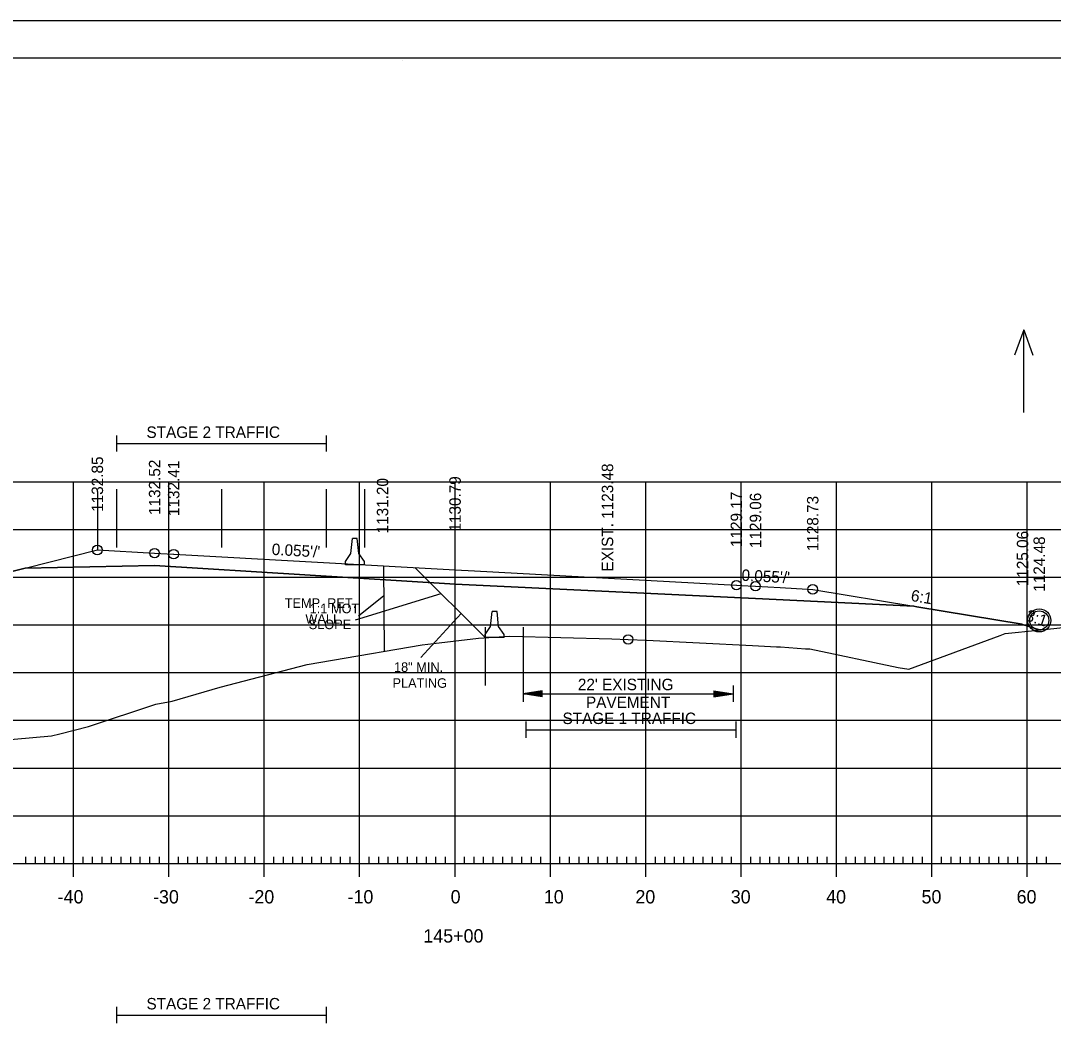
# Model space of a CAD drawing. Extents: x 1322838 to 1324533, y 339903 to 351025.
# Drawn here: x 1323658.2 to 1323766.4, y 343211.1 to 343316.5 of the extents above; entities that cross this region are included whole.
import ezdxf

# ---------------------------------------------------------------- set-up
doc = ezdxf.new("R2010")
doc.units = 0
for name, color, linetype in [('R_Alt Surface', 7, 'Continuous'), ('R_Axis', 7, 'Continuous'), ('R_Axis Annot', 7, 'Continuous'), ('R_Border', 7, 'Continuous'), ('R_Exist Surface', 7, 'Continuous'), ('R_Fin Surface', 7, 'Continuous'), ('R_Fin Surface Annot', 7, 'Continuous'), ('R_Grid', 7, 'Continuous'), ('R_MOT', 7, 'Continuous'), ('R_No Plot', 7, 'Continuous'), ('R_Water', 7, 'Continuous'), ('R_Water Annot', 7, 'Continuous'), ('R_Xsect Elev', 7, 'Continuous')]:
    doc.layers.add(name, color=color, linetype=linetype)

msp = doc.modelspace()

# ---------------------------------------------------------------- linework, layer by layer
at = {"layer": 'R_Alt Surface'}
msp.add_lwpolyline([(1323658.64, 343259.13), (1323672.22, 343259.4), (1323703.72, 343257.46), (1323735.22, 343255.94), (1323751.82, 343255.13)], dxfattribs=at)
at = {"layer": 'R_Axis'}
for p, q in [((1323658.72, 343228.17), (1323658.72, 343228.87)), ((1323659.72, 343228.17), (1323659.72, 343228.87)), ((1323660.72, 343228.17), (1323660.72, 343228.87)), ((1323661.72, 343228.17), (1323661.72, 343228.87)), ((1323662.72, 343228.17), (1323662.72, 343228.87)), ((1323663.72, 343226.77), (1323663.72, 343229.57)), ((1323664.72, 343228.17), (1323664.72, 343228.87)), ((1323665.72, 343228.17), (1323665.72, 343228.87)), ((1323666.72, 343228.17), (1323666.72, 343228.87)), ((1323667.72, 343228.17), (1323667.72, 343228.87)), ((1323668.72, 343228.17), (1323668.72, 343228.87)), ((1323669.72, 343228.17), (1323669.72, 343228.87)), ((1323670.72, 343228.17), (1323670.72, 343228.87)), ((1323671.72, 343228.17), (1323671.72, 343228.87)), ((1323672.72, 343228.17), (1323672.72, 343228.87)), ((1323673.72, 343226.77), (1323673.72, 343229.57)), ((1323674.72, 343228.17), (1323674.72, 343228.87)), ((1323675.72, 343228.17), (1323675.72, 343228.87)), ((1323676.72, 343228.17), (1323676.72, 343228.87)), ((1323677.72, 343228.17), (1323677.72, 343228.87)), ((1323678.72, 343228.17), (1323678.72, 343228.87)), ((1323679.72, 343228.17), (1323679.72, 343228.87)), ((1323680.72, 343228.17), (1323680.72, 343228.87)), ((1323681.72, 343228.17), (1323681.72, 343228.87)), ((1323682.72, 343228.17), (1323682.72, 343228.87)), ((1323683.72, 343226.77), (1323683.72, 343229.57)), ((1323684.72, 343228.17), (1323684.72, 343228.87)), ((1323685.72, 343228.17), (1323685.72, 343228.87)), ((1323686.72, 343228.17), (1323686.72, 343228.87)), ((1323687.72, 343228.17), (1323687.72, 343228.87)), ((1323688.72, 343228.17), (1323688.72, 343228.87)), ((1323689.72, 343228.17), (1323689.72, 343228.87)), ((1323690.72, 343228.17), (1323690.72, 343228.87)), ((1323691.72, 343228.17), (1323691.72, 343228.87)), ((1323692.72, 343228.17), (1323692.72, 343228.87)), ((1323693.72, 343226.77), (1323693.72, 343229.57)), ((1323694.72, 343228.17), (1323694.72, 343228.87)), ((1323695.72, 343228.17), (1323695.72, 343228.87)), ((1323696.72, 343228.17), (1323696.72, 343228.87)), ((1323697.72, 343228.17), (1323697.72, 343228.87)), ((1323698.72, 343228.17), (1323698.72, 343228.87)), ((1323699.72, 343228.17), (1323699.72, 343228.87)), ((1323700.72, 343228.17), (1323700.72, 343228.87)), ((1323701.72, 343228.17), (1323701.72, 343228.87)), ((1323702.72, 343228.17), (1323702.72, 343228.87)), ((1323703.72, 343226.77), (1323703.72, 343229.57)), ((1323704.72, 343228.17), (1323704.72, 343228.87)), ((1323705.72, 343228.17), (1323705.72, 343228.87)), ((1323706.72, 343228.17), (1323706.72, 343228.87)), ((1323707.72, 343228.17), (1323707.72, 343228.87)), ((1323708.72, 343228.17), (1323708.72, 343228.87)), ((1323709.72, 343228.17), (1323709.72, 343228.87)), ((1323710.72, 343228.17), (1323710.72, 343228.87)), ((1323711.72, 343228.17), (1323711.72, 343228.87)), ((1323712.72, 343228.17), (1323712.72, 343228.87)), ((1323713.72, 343226.77), (1323713.72, 343229.57)), ((1323714.72, 343228.17), (1323714.72, 343228.87)), ((1323715.72, 343228.17), (1323715.72, 343228.87)), ((1323716.72, 343228.17), (1323716.72, 343228.87)), ((1323717.72, 343228.17), (1323717.72, 343228.87)), ((1323718.72, 343228.17), (1323718.72, 343228.87)), ((1323719.72, 343228.17), (1323719.72, 343228.87)), ((1323720.72, 343228.17), (1323720.72, 343228.87)), ((1323721.72, 343228.17), (1323721.72, 343228.87)), ((1323722.72, 343228.17), (1323722.72, 343228.87)), ((1323723.72, 343226.77), (1323723.72, 343229.57)), ((1323724.72, 343228.17), (1323724.72, 343228.87)), ((1323725.72, 343228.17), (1323725.72, 343228.87)), ((1323726.72, 343228.17), (1323726.72, 343228.87)), ((1323727.72, 343228.17), (1323727.72, 343228.87)), ((1323728.72, 343228.17), (1323728.72, 343228.87)), ((1323729.72, 343228.17), (1323729.72, 343228.87)), ((1323730.72, 343228.17), (1323730.72, 343228.87)), ((1323731.72, 343228.17), (1323731.72, 343228.87)), ((1323732.72, 343228.17), (1323732.72, 343228.87)), ((1323733.72, 343226.77), (1323733.72, 343229.57)), ((1323734.72, 343228.17), (1323734.72, 343228.87)), ((1323735.72, 343228.17), (1323735.72, 343228.87)), ((1323736.72, 343228.17), (1323736.72, 343228.87)), ((1323737.72, 343228.17), (1323737.72, 343228.87)), ((1323738.72, 343228.17), (1323738.72, 343228.87)), ((1323739.72, 343228.17), (1323739.72, 343228.87)), ((1323740.72, 343228.17), (1323740.72, 343228.87)), ((1323741.72, 343228.17), (1323741.72, 343228.87)), ((1323742.72, 343228.17), (1323742.72, 343228.87)), ((1323743.72, 343226.77), (1323743.72, 343229.57)), ((1323744.72, 343228.17), (1323744.72, 343228.87)), ((1323745.72, 343228.17), (1323745.72, 343228.87)), ((1323746.72, 343228.17), (1323746.72, 343228.87)), ((1323747.72, 343228.17), (1323747.72, 343228.87)), ((1323748.72, 343228.17), (1323748.72, 343228.87)), ((1323749.72, 343228.17), (1323749.72, 343228.87)), ((1323750.72, 343228.17), (1323750.72, 343228.87)), ((1323751.72, 343228.17), (1323751.72, 343228.87)), ((1323752.72, 343228.17), (1323752.72, 343228.87)), ((1323753.72, 343226.77), (1323753.72, 343229.57)), ((1323754.72, 343228.17), (1323754.72, 343228.87)), ((1323755.72, 343228.17), (1323755.72, 343228.87)), ((1323756.72, 343228.17), (1323756.72, 343228.87)), ((1323757.72, 343228.17), (1323757.72, 343228.87)), ((1323758.72, 343228.17), (1323758.72, 343228.87)), ((1323759.72, 343228.17), (1323759.72, 343228.87)), ((1323760.72, 343228.17), (1323760.72, 343228.87)), ((1323761.72, 343228.17), (1323761.72, 343228.87)), ((1323762.72, 343228.17), (1323762.72, 343228.87)), ((1323763.72, 343226.77), (1323763.72, 343229.57)), ((1323764.72, 343228.17), (1323764.72, 343228.87)), ((1323765.72, 343228.17), (1323765.72, 343228.87)), ((1323563.72, 343228.17), (1323843.72, 343228.17))]:
    msp.add_line(p, q, dxfattribs=at)
at = {"layer": 'R_Axis Annot'}
for p, q in [((1323668.22, 343273.04), (1323668.22, 343271.34)), ((1323668.22, 343272.19), (1323690.22, 343272.19)), ((1323690.22, 343273.04), (1323690.22, 343271.34)), ((1323710.87, 343246.81), (1323710.87, 343245.1)), ((1323712.87, 343246.25), (1323710.87, 343245.95)), ((1323712.87, 343246.2), (1323711.21, 343245.95)), ((1323712.87, 343246.15), (1323711.55, 343245.95)), ((1323712.87, 343245.65), (1323712.87, 343246.25)), ((1323730.87, 343246.25), (1323732.87, 343245.95)), ((1323730.87, 343246.25), (1323730.87, 343245.65)), ((1323730.87, 343246.2), (1323732.54, 343245.95)), ((1323730.87, 343246.15), (1323732.19, 343245.95)), ((1323732.87, 343246.81), (1323732.87, 343245.1)), ((1323712.87, 343245.65), (1323710.87, 343245.95)), ((1323710.87, 343245.95), (1323732.87, 343245.95)), ((1323712.87, 343245.7), (1323711.21, 343245.95)), ((1323712.87, 343245.76), (1323711.55, 343245.95)), ((1323712.87, 343246.1), (1323711.88, 343245.95)), ((1323712.87, 343245.81), (1323711.88, 343245.95)), ((1323712.87, 343246.05), (1323712.22, 343245.95)), ((1323712.87, 343245.86), (1323712.22, 343245.95)), ((1323712.87, 343246), (1323712.56, 343245.95)), ((1323712.87, 343245.91), (1323712.56, 343245.95)), ((1323730.87, 343246.1), (1323731.86, 343245.95)), ((1323730.87, 343246.05), (1323731.52, 343245.95)), ((1323730.87, 343246), (1323731.19, 343245.95)), ((1323730.87, 343245.65), (1323732.87, 343245.95)), ((1323730.87, 343245.86), (1323731.52, 343245.95)), ((1323730.87, 343245.76), (1323732.19, 343245.95)), ((1323730.87, 343245.7), (1323732.54, 343245.95)), ((1323730.87, 343245.81), (1323731.86, 343245.95)), ((1323730.87, 343245.91), (1323731.19, 343245.95)), ((1323711.15, 343243.04), (1323711.15, 343241.34)), ((1323733.15, 343243.04), (1323733.15, 343241.34)), ((1323711.15, 343242.19), (1323733.15, 343242.19)), ((1323668.22, 343213.12), (1323668.22, 343211.42)), ((1323690.22, 343213.12), (1323690.22, 343211.42)), ((1323668.22, 343212.27), (1323690.22, 343212.27))]:
    msp.add_line(p, q, dxfattribs=at)
at = {"layer": 'R_Border'}
for p, q in [((1323545.72, 343312.63), (1323861.9, 343312.63)), ((1323698.24, 343312.37), (1323698.24, 343312.37)), ((1323698.24, 343312.37), (1323698.24, 343312.37))]:
    msp.add_line(p, q, dxfattribs=at)
at = {"layer": 'R_Exist Surface'}
msp.add_lwpolyline([(1323609.31, 343236.91), (1323661.41, 343241.56), (1323662.28, 343241.76), (1323665.3, 343242.53), (1323672.34, 343244.87), (1323674.08, 343245.17), (1323679.08, 343246.66), (1323688.21, 343249.01), (1323690.88, 343249.48), (1323700.28, 343251.07), (1323701.46, 343251.22), (1323706.19, 343251.8), (1323708.92, 343251.96), (1323709.45, 343251.99), (1323720.15, 343251.7), (1323721.87, 343251.65), (1323723.79, 343251.57), (1323734.91, 343251.03), (1323737.41, 343250.88), (1323737.84, 343250.86), (1323740.46, 343250.68), (1323740.93, 343250.65), (1323750.19, 343248.71), (1323751.31, 343248.52), (1323760.89, 343252.05), (1323761.41, 343252.27), (1323764.87, 343252.64), (1323777.94, 343254.03)], dxfattribs=at)
msp.add_circle((1323764.97, 343253.65), 1.21, dxfattribs=at)
at = {"layer": 'R_Fin Surface'}
msp.add_lwpolyline([(1323644.22, 343255.53), (1323658.64, 343259.13), (1323658.64, 343259.13), (1323658.64, 343259.13), (1323666.22, 343261.03), (1323666.22, 343261.03), (1323666.22, 343261.03), (1323672.22, 343260.7), (1323674.22, 343260.59), (1323674.22, 343260.59), (1323674.24, 343260.59), (1323703.72, 343258.96), (1323703.72, 343258.96), (1323705.77, 343258.85), (1323733.22, 343257.34), (1323733.22, 343257.34), (1323733.26, 343257.34), (1323733.66, 343257.32), (1323735.22, 343257.23), (1323737.82, 343257.09), (1323740.68, 343256.93), (1323741.22, 343256.9), (1323741.22, 343256.9), (1323741.22, 343256.9), (1323751.82, 343255.13), (1323751.82, 343255.13), (1323752.14, 343255.08), (1323763.19, 343253.24), (1323763.22, 343253.23), (1323763.22, 343253.23), (1323764.98, 343252.65)], dxfattribs=at)
at = {"layer": 'R_Grid'}
for p, q in [((1323563.72, 343268.17), (1323843.72, 343268.17)), ((1323663.72, 343228.17), (1323663.72, 343268.17)), ((1323673.72, 343228.17), (1323673.72, 343268.17)), ((1323683.72, 343228.17), (1323683.72, 343268.17)), ((1323693.72, 343228.17), (1323693.72, 343268.17)), ((1323703.72, 343228.17), (1323703.72, 343268.17)), ((1323713.72, 343228.17), (1323713.72, 343268.17)), ((1323723.72, 343228.17), (1323723.72, 343268.17)), ((1323733.72, 343228.17), (1323733.72, 343268.17)), ((1323743.72, 343228.17), (1323743.72, 343268.17)), ((1323753.72, 343228.17), (1323753.72, 343268.17)), ((1323763.72, 343228.17), (1323763.72, 343268.17)), ((1323563.72, 343263.17), (1323843.72, 343263.17)), ((1323563.72, 343258.17), (1323843.72, 343258.17)), ((1323563.72, 343253.17), (1323843.72, 343253.17)), ((1323563.72, 343248.17), (1323843.72, 343248.17)), ((1323563.72, 343243.17), (1323843.72, 343243.17)), ((1323563.72, 343238.17), (1323843.72, 343238.17)), ((1323563.72, 343233.17), (1323843.72, 343233.17)), ((1323563.72, 343228.17), (1323843.72, 343228.17))]:
    msp.add_line(p, q, dxfattribs=at)
at = {"layer": 'R_MOT'}
for p, q in [((1323692.8, 343260.65), (1323692.96, 343262.24)), ((1323693.21, 343262.24), (1323692.96, 343262.24)), ((1323693.46, 343262.24), (1323693.21, 343262.24)), ((1323693.63, 343260.65), (1323693.46, 343262.24)), ((1323692.22, 343259.82), (1323692.8, 343260.65)), ((1323694.22, 343259.82), (1323693.63, 343260.65)), ((1323692.22, 343259.49), (1323692.22, 343259.82)), ((1323694.22, 343259.49), (1323692.22, 343259.49)), ((1323694.22, 343259.49), (1323694.22, 343259.82)), ((1323696.24, 343256.22), (1323693.61, 343254.1)), ((1323707.45, 343253.01), (1323707.62, 343254.59)), ((1323707.87, 343254.59), (1323707.62, 343254.59)), ((1323708.12, 343254.59), (1323707.87, 343254.59)), ((1323708.29, 343253.01), (1323708.12, 343254.59)), ((1323706.88, 343252.18), (1323707.45, 343253.01)), ((1323708.88, 343252.18), (1323708.29, 343253.01)), ((1323706.87, 343251.84), (1323706.88, 343252.18)), ((1323708.87, 343251.84), (1323706.87, 343251.84)), ((1323708.87, 343251.84), (1323708.88, 343252.18))]:
    msp.add_line(p, q, dxfattribs=at)
msp.add_lwpolyline([(1323696.22, 343259.38), (1323696.28, 343250.39)], dxfattribs=at)
at = {"layer": 'R_No Plot'}
for p, q in [((1323533.31, 343316.53), (1323866.65, 343316.53)), ((1323666.22, 343267.15), (1323666.22, 343261.04)), ((1323668.22, 343267.41), (1323668.22, 343261.3)), ((1323679.22, 343267.41), (1323679.22, 343261.3)), ((1323690.22, 343267.41), (1323690.22, 343261.3)), ((1323694.22, 343267.41), (1323694.22, 343261.3)), ((1323699.52, 343259.2), (1323706.87, 343251.84)), ((1323693.27, 343253.71), (1323702.25, 343256.46)), ((1323700.14, 343249.76), (1323704.35, 343254.36)), ((1323706.87, 343252.92), (1323706.87, 343246.81)), ((1323710.87, 343252.92), (1323710.87, 343246.81))]:
    msp.add_line(p, q, dxfattribs=at)
for points in [[(1323533.31, 343316.53), (1323866.65, 343316.53), (1323866.65, 343103.19), (1323533.31, 343103.19)], [(1323779.64, 343312.63), (1323799.26, 343312.63), (1323799.26, 343302.75), (1323815.37, 343302.75), (1323838.57, 343302.75), (1323838.57, 343270.08), (1323861.77, 343270.08), (1323861.9, 343107.17), (1323545.72, 343107.17), (1323545.72, 343312.63)]]:
    msp.add_lwpolyline(points, close=True, dxfattribs=at)
msp.add_lwpolyline([(1323609.31, 343236.91), (1323661.41, 343241.56), (1323662.28, 343241.76), (1323665.3, 343242.53), (1323672.34, 343244.87), (1323674.08, 343245.17), (1323679.08, 343246.66), (1323688.21, 343249.01), (1323690.88, 343249.48), (1323700.28, 343251.07), (1323701.46, 343251.22), (1323706.19, 343251.8), (1323708.92, 343251.96), (1323709.45, 343251.99), (1323720.15, 343251.7), (1323721.87, 343251.65), (1323723.79, 343251.57), (1323734.91, 343251.03), (1323737.41, 343250.88), (1323737.84, 343250.86), (1323740.46, 343250.68), (1323740.93, 343250.65), (1323750.19, 343248.71), (1323751.31, 343248.52), (1323760.89, 343252.05), (1323761.41, 343252.27), (1323764.87, 343252.64), (1323764.98, 343252.65), (1323763.22, 343253.23), (1323763.19, 343253.24), (1323752.14, 343255.08), (1323751.82, 343255.13), (1323751.82, 343255.13), (1323735.22, 343255.94), (1323703.72, 343257.46), (1323672.22, 343259.4), (1323658.64, 343259.13), (1323644.22, 343255.53)], dxfattribs=at)
for centre in [(1323666.22, 343261.03), (1323666.22, 343261.03), (1323672.22, 343260.7), (1323672.22, 343260.7), (1323674.22, 343260.59), (1323674.22, 343260.59), (1323733.22, 343257.34), (1323733.22, 343257.34), (1323735.22, 343257.23), (1323735.22, 343257.23), (1323741.22, 343256.9), (1323741.22, 343256.9), (1323721.87, 343251.65)]:
    msp.add_circle(centre, 0.5, dxfattribs=at)
at = {"layer": 'R_Water'}
msp.add_circle((1323764.97, 343253.65), 1, dxfattribs=at)
at = {"layer": 'R_Water Annot'}
for p, q in [((1323763.35, 343284.12), (1323762.38, 343281.46)), ((1323763.35, 343275.43), (1323763.35, 343284.12)), ((1323763.35, 343284.12), (1323764.31, 343281.46))]:
    msp.add_line(p, q, dxfattribs=at)

# ---------------------------------------------------------------- texts
at = {"layer": 'R_Axis Annot'}
for s, height, p in [('STAGE 2 TRAFFIC', 1.2, (1323671.37, 343272.78)), ("22' EXISTING ", 1.2, (1323716.6, 343246.33)), ('PAVEMENT', 1.2, (1323717.45, 343244.46)), ('STAGE 1 TRAFFIC', 1.2, (1323714.99, 343242.78)), ('-40', 1.4, (1323662.06, 343223.97)), ('-30', 1.4, (1323672.06, 343223.97)), ('-20', 1.4, (1323682.06, 343223.97)), ('-10', 1.4, (1323692.45, 343223.97)), ('0', 1.4, (1323703.26, 343223.97)), ('10', 1.4, (1323713.03, 343223.97)), ('20', 1.4, (1323722.63, 343223.97)), ('30', 1.4, (1323732.63, 343223.97)), ('40', 1.4, (1323742.63, 343223.97)), ('50', 1.4, (1323752.63, 343223.97)), ('60', 1.4, (1323762.6, 343223.97)), ('145+00', 1.4, (1323700.4, 343219.87)), ('STAGE 2 TRAFFIC', 1.2, (1323671.37, 343212.86))]:
    msp.add_text(s, height=height, dxfattribs=at).set_placement(p)
at = {"layer": 'R_Fin Surface Annot'}
for s, rotation, p in [('1132.85', 90, (1323666.82, 343265.03)), ('1132.52', 90, (1323672.82, 343264.7)), ('1132.41', 90, (1323674.82, 343264.59)), ('1130.79', 90, (1323704.32, 343262.96)), ('1129.17', 90, (1323733.82, 343261.34)), ('1129.06', 90, (1323735.82, 343261.23)), ('1128.73', 90, (1323741.82, 343260.9)), ('1125.06', 90, (1323763.82, 343257.23)), ("0.055'/'", 356.8527, (1323684.48, 343260.52)), ('1124.48', 90, (1323765.57, 343256.65)), ("0.055'/'", 356.8516, (1323733.73, 343257.81)), ('6:1', 350.537, (1323751.45, 343255.7)), ('3:1', 341.5761, (1323763.46, 343253.68))]:
    msp.add_text(s, height=1.2, rotation=rotation, dxfattribs=at).set_placement(p)
at = {"layer": 'R_MOT'}
for s, p in [('TEMP. RET.', (1323685.86, 343254.96)), ('WALL', (1323688.03, 343253.3))]:
    msp.add_text(s, height=1, dxfattribs=at).set_placement(p)
at = {"layer": 'R_No Plot'}
msp.add_text('1131.20', height=1.2, rotation=90, dxfattribs=at).set_placement((1323696.72, 343262.77))
for s, p in [('1:1 MOT', (1323688.48, 343254.4)), ('SLOPE', (1323688.38, 343252.73)), ('18" MIN. ', (1323697.32, 343248.25)), ('PLATING', (1323697.16, 343246.58))]:
    msp.add_text(s, height=1, dxfattribs=at).set_placement(p)
at = {"layer": 'R_Xsect Elev'}
msp.add_text('EXIST. 1123.48', height=1.2, rotation=90, dxfattribs=at).set_placement((1323720.3, 343258.77))

doc.saveas('drawing.dxf')
